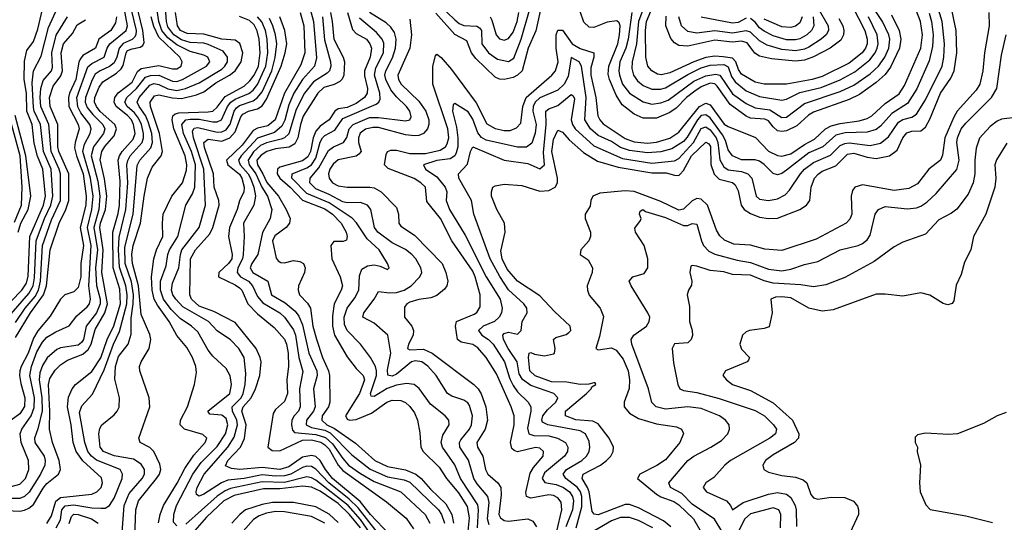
# Model space of a CAD drawing. Header units: inches. Extents: x 884549 to 1028252, y 526810 to 653624.
# Tile 453 of 656: x 921949 to 926342, y 630554 to 632798. Entities that reach past the tile are written whole.
import ezdxf

# ---------------------------------------------------------------- set-up
doc = ezdxf.new("R2010")
doc.units = ezdxf.units.IN
doc.header["$MEASUREMENT"] = 0
doc.layers.add('A9623', color=7, linetype='Continuous')

msp = doc.modelspace()

# ---------------------------------------------------------------- linework, layer by layer
at = {"layer": 'A9623', "color": 5}
for points, elevation in [([(921830.7, 630610.7), (921950, 630604.8), (921970, 630608.3), (921990, 630617), (922010, 630633.2), (922052.7, 630707.3), (922070, 630727.1), (922122.5, 630770), (922130.7, 630790), (922125.1, 630830), (922094.5, 630910), (922081.7, 630970), (922083.1, 631050), (922077.3, 631170), (922083.1, 631196.9), (922106.3, 631233.7), (922130, 631257.9), (922162.1, 631277.9), (922230, 631305), (922254.3, 631325.7), (922267.9, 631350), (922285.8, 631414.2), (922329.1, 631490), (922340.9, 631530), (922315.1, 631670), (922320.6, 631770), (922305.8, 631870), (922309.2, 631890), (922332.1, 631950), (922336.8, 632010), (922327.4, 632087.4), (922308.2, 632171.8), (922315.1, 632210), (922328.2, 632231.8), (922370, 632279.5), (922380.4, 632310), (922372.7, 632330), (922308.3, 632388.3), (922290.9, 632410), (922283.1, 632430), (922283.9, 632450), (922303.4, 632496.6), (922319.6, 632520.4), (922381, 632559), (922401.2, 632578.8), (922410, 632593.1), (922423.2, 632650), (922430, 632659.4), (922450, 632668.1), (922485.7, 632674.3), (922497.5, 632682.5), (922504.4, 632695.6), (922497.6, 632750), (922454.8, 632930)], 2920), ([(922425.4, 632930), (922468.5, 632750), (922466.7, 632730), (922460.3, 632719.7), (922450.1, 632709.9), (922410, 632691.3), (922392.3, 632670), (922382.8, 632630), (922370, 632605.1), (922350, 632588.8), (922307.9, 632570), (922286, 632554), (922271.4, 632528.6), (922242, 632450), (922241.5, 632430), (922250, 632406.4), (922274.4, 632374.4), (922320.2, 632330), (922329, 632310), (922322.1, 632290), (922278.2, 632230), (922268.3, 632190), (922296.7, 632076.7), (922306.4, 632010), (922301.4, 631950), (922279.1, 631870), (922295.6, 631770), (922287.2, 631690), (922291, 631611), (922307.2, 631550), (922308.4, 631530), (922291.2, 631490), (922244.7, 631430), (922233, 631370), (922223.7, 631356.3), (922210, 631345.2), (922130, 631333.8), (922114.4, 631325.6), (922071.9, 631288.1), (922050, 631255), (922038.7, 631221.3), (922035.4, 631190), (922047.7, 631110), (922048.2, 631051.8), (922028.9, 630971.1), (922014.2, 630930), (922016.3, 630910), (922058.4, 630850), (922062.9, 630830), (922060.5, 630810), (922042.1, 630770), (921991.6, 630688.4), (921970, 630669.1), (921950, 630660.8), (921850, 630660.5)], 2940), ([(922111, 630530), (922130, 630564.8), (922137, 630610), (922152, 630628), (922190, 630632), (922270, 630618.9), (922310, 630617.1), (922330, 630618.2), (922349.9, 630630.1), (922370, 630662.4), (922405.9, 630750), (922407.8, 630770), (922397, 630790), (922292, 630832), (922269.4, 630849.4), (922252.8, 630870), (922238.6, 630910), (922215.5, 631044.5), (922225.6, 631074.4), (922273, 631127), (922325.2, 631234.8), (922366.6, 631350), (922394.6, 631405.4), (922426.2, 631530), (922427.8, 631570), (922422.4, 631610), (922393.6, 631693.6), (922389.5, 631770), (922392.6, 631827.4), (922422.7, 631950), (922431.9, 632070), (922427.1, 632150), (922430.5, 632169.5), (922441.3, 632190), (922495.3, 632250), (922501.5, 632270), (922501.5, 632290), (922491.5, 632330), (922478.8, 632358.8), (922461.5, 632381.5), (922428.4, 632410), (922418.4, 632430), (922426.1, 632450), (922470.5, 632490), (922510, 632540.8), (922531.8, 632548.2), (922570, 632550.3), (922630, 632523.8), (922650, 632522.4), (922674.9, 632530), (922782.1, 632590), (922796.9, 632610), (922788.3, 632630), (922770, 632639.5), (922710, 632655.6), (922650, 632684.8), (922610, 632716), (922582.3, 632750), (922569.1, 632790), (922548.8, 632930)], 2860), ([(924679.9, 632830), (924664.4, 632710), (924654, 632670), (924627.2, 632610), (924622.2, 632570), (924624.6, 632550), (924638.8, 632510), (924670, 632470.1), (924730, 632430.8), (924770, 632420.6), (924810, 632426), (924842.1, 632437.9), (924956.4, 632523.6), (925010, 632547.6), (925054.7, 632554.7), (925073.5, 632550), (925130, 632467), (925190, 632423), (925230, 632404.5), (925295.3, 632395.3), (925350, 632360.5), (925370, 632362.3), (925450, 632423.1), (925610, 632477.6), (925670, 632505.8), (925743.4, 632556.6), (925780.3, 632590), (925809.1, 632630), (925826.4, 632670), (925831.2, 632710), (925827.5, 632730), (925798.7, 632790), (925719.8, 632910)], 2540), ([(925662.1, 632862.1), (925719.2, 632750), (925730.9, 632710), (925730.2, 632690), (925722.7, 632670), (925708, 632650), (925650, 632603.2), (925530, 632544.8), (925484.5, 632530), (925370, 632510.3), (925270, 632510.1), (925230, 632518.6), (925170, 632555.2), (925155.4, 632575.4), (925144.3, 632610), (925130, 632625.2), (925087.6, 632632.4), (925050, 632634.4), (925010, 632628.7), (924957.2, 632610), (924850, 632559.8), (924812, 632552), (924795, 632555), (924769.2, 632569.2), (924752, 632590), (924742.7, 632630), (924740.8, 632750), (924745.4, 632790), (924786.5, 632890)], 2580), ([(921910, 631541), (921958.8, 631590), (921979, 631621), (921987.1, 631652.9), (921994, 631830), (922055.2, 631970), (922063.5, 632010), (922051.3, 632130), (922028.6, 632188.6), (922013.2, 632246.8), (922004.7, 632330), (921981.2, 632390), (921979.5, 632470), (921969.1, 632530.9), (921970, 632613), (921980.3, 632659.7), (922010, 632700.6), (922030, 632755), (922056.7, 632870)], 3080), ([(921910, 630713.7), (921950, 630724.2), (921974.2, 630750), (921988.7, 630790), (921988.6, 630830), (921955.2, 630910), (921950.5, 630950), (921957.8, 630970), (922000.2, 631030), (922013.4, 631066.6), (922014.4, 631110), (921994.5, 631210), (922001.4, 631250), (922025.3, 631314.7), (922050, 631358.5), (922070, 631380.3), (922110, 631405), (922170, 631432), (922204.2, 631475.8), (922250, 631515.4), (922260.1, 631530), (922265.1, 631550), (922256.8, 631610), (922268.2, 631790), (922251.8, 631870), (922271.2, 631950), (922276.8, 632010), (922263.9, 632090), (922230.9, 632210), (922237.3, 632242.7), (922262.8, 632290), (922267.2, 632310), (922261.2, 632330), (922221.9, 632381.9), (922208.2, 632408.2), (922203.2, 632450), (922252.6, 632587.4), (922270, 632602.6), (922325.2, 632630), (922339, 632670), (922350.7, 632689.3), (922423.3, 632750), (922429.9, 632770), (922415.3, 632850)], 2960), ([(921910, 631484.6), (921990, 631576.2), (922009.1, 631610), (922014.8, 631645.2), (922021.5, 631810), (922058.8, 631910), (922087.5, 631970), (922097, 632010), (922089.2, 632130), (922054.4, 632210), (922042, 632330), (922013.2, 632390), (922010, 632406.2), (922004.8, 632515.2), (922010.6, 632569.4), (922045, 632635), (922077.5, 632762.5), (922117.1, 632850)], 3060), ([(922403, 630470), (922415.3, 630630), (922437.2, 630682.8), (922495.4, 630750), (922505, 630770), (922505.8, 630790), (922490, 630814.3), (922456.7, 630836.7), (922370, 630850.9), (922322.3, 630870), (922307.9, 630890), (922301.3, 630950), (922306.2, 630973.8), (922315.3, 630990), (922370, 631034.3), (922383.9, 631050), (922392, 631068), (922394.5, 631110), (922373.3, 631193.3), (922376.8, 631250), (922390, 631294.8), (922432.3, 631350), (922445.8, 631394.2), (922446.2, 631466.2), (922455.3, 631530), (922456, 631570), (922447, 631627), (922419.7, 631710), (922417.1, 631782.9), (922455.6, 631930), (922473.4, 632146.6), (922484.6, 632170), (922534.3, 632225.7), (922540.9, 632250), (922537.6, 632290), (922521.7, 632341.7), (922510, 632370), (922482.1, 632410), (922473.5, 632430), (922482, 632450), (922530, 632505), (922547.9, 632512.1), (922570, 632508.9), (922610, 632489.1), (922650, 632481.9), (922688, 632490), (922750, 632516.2), (922850, 632576.7), (922864.4, 632590), (922875.4, 632610), (922876.6, 632630), (922856.5, 632656.5), (922790, 632687.6), (922770, 632692.9), (922710, 632695.9), (922670, 632708.1), (922636.4, 632730), (922610, 632765), (922603.7, 632790), (922598.8, 632850)], 2840), ([(923243.3, 632850), (923259, 632790), (923272.5, 632627.5), (923263.4, 632590), (923210, 632530.4), (923171.9, 632470), (923150, 632417.5), (923131.4, 632348.6), (923118.1, 632321.9), (923085.5, 632294.5), (923010, 632269.4), (922937.2, 632190), (922925.5, 632170), (922932.3, 632150), (922968.5, 632110), (922979.1, 632090), (922993.5, 632050), (923001.1, 632010), (922993, 631970), (922946.7, 631890), (922951, 631830), (922945.9, 631750), (922942.3, 631730), (922922.5, 631690), (922918.8, 631670), (922934, 631650), (922968.9, 631630), (922988.2, 631610), (923010, 631561.8), (923033.4, 631533.4), (923109.9, 631490), (923129.6, 631470), (923170, 631412.8), (923179.3, 631390), (923193.6, 631290), (923211.9, 631228.1), (923196.5, 631150), (923200.1, 631070), (923193, 631050), (923174, 631030), (923162.9, 631010), (923161.1, 630990), (923165.5, 630965.5), (923175.4, 630955.4), (923270, 630946.5), (923313.3, 630933.3), (923345, 630905), (923390, 630838.6), (923415.3, 630810), (923470, 630771.6), (923530, 630737), (923649.2, 630690), (923757.6, 630590), (923778.4, 630550)], 2660), ([(924277.5, 632862.5), (924251.7, 632748.3), (924217.3, 632670), (924190.2, 632570), (924170, 632549.7), (924150, 632539.7), (924110.8, 632530.8), (924090, 632531.8), (924070, 632541.4), (923983.7, 632623.7), (923964.1, 632650), (923943.5, 632703.5), (923890, 632731.7), (923806, 632826)], 2520), ([(923822.2, 632862.2), (923890, 632796.3), (923910, 632780.5), (923930, 632772.2), (923988, 632768), (924000.8, 632760.8), (924009.4, 632749.4), (924011.5, 632690), (924040.8, 632650), (924081.1, 632621.1), (924130, 632611.3), (924153.9, 632626.1), (924186, 632710), (924226.4, 632850)], 2540), ([(924431.5, 630530), (924456.8, 630623.2), (924456.7, 630670), (924450.5, 630690.5), (924437.1, 630710), (924385.9, 630750), (924374.4, 630770), (924389, 630790), (924457.3, 630830), (924478.1, 630850), (924489.5, 630870.5), (924492.8, 630890), (924490, 630915.1), (924473.1, 630950), (924450, 630962.3), (924304.7, 630990), (924282, 631002), (924277.8, 631010), (924282.8, 631030), (924303.5, 631056.5), (924341, 631090), (924349.2, 631110), (924331.6, 631130), (924230, 631164.5), (924191.6, 631191.6), (924177.8, 631217.8), (924168.3, 631270), (924127.9, 631330), (924108, 631370), (924104.9, 631390), (924110, 631396.6), (924130, 631403.3), (924170, 631394.5), (924186.2, 631410), (924190.6, 631450), (924213.5, 631490), (924211.8, 631510), (924197.5, 631530), (924130, 631591.8), (924091, 631651), (924048.5, 631730), (923974.8, 631930), (923964.4, 631990), (923908.6, 632090), (923907.2, 632110), (923947.3, 632152.7), (923960.4, 632210), (923969.9, 632230), (924110.1, 632170.1), (924215.4, 632155.4), (924270, 632132.7), (924289.8, 632150.2), (924285.5, 632205.5), (924297.8, 632330), (924296.7, 632390), (924310, 632400.1), (924350, 632415.2), (924410, 632464.1), (924418.3, 632458.3), (924424.5, 632444.5), (924410.1, 632350), (924414.8, 632330), (924427.4, 632310), (924510, 632234.1), (924638.1, 632178.1), (924770, 632157.5), (924870, 632167.1), (924890, 632178.4), (924955.9, 632250), (924990, 632312.2), (925010, 632319.6), (925030, 632306), (925056, 632270), (925063.2, 632250), (925072.4, 632172.4), (925090, 632140.5), (925110, 632127.6), (925170, 632119.7), (925198.1, 632110), (925215.7, 632090), (925234.6, 632010), (925250, 631997.1), (925290, 631990.6), (925330, 631998.5), (925363.8, 632016.2), (925383.6, 632036.4), (925432.3, 632110), (925450.3, 632130), (925490, 632160.9), (925567.1, 632192.9), (925610, 632236.1), (925630, 632245.4), (925650, 632248.2), (925744.1, 632235.9), (925790, 632245.9), (925825.8, 632274.2), (925870, 632339.7), (925890, 632352.4), (925930, 632362.5), (925950, 632376.4), (925990, 632440.1), (926064.5, 632590), (926072, 632630), (926075.1, 632690), (926065.5, 632790), (926037.9, 632877.9)], 2440), ([(924854.2, 630534.2), (924820.9, 630560.9), (924710, 630619.6), (924670, 630634.1), (924650, 630634.1), (924530, 630587.8), (924511.5, 630591.5), (924503.4, 630603.4), (924489.8, 630690), (924482.8, 630710), (924458.1, 630750), (924462.5, 630770), (924540.8, 630810), (924567.7, 630830), (924586, 630850), (924596.4, 630870), (924597.8, 630890), (924579.1, 630930), (924530, 630994.5), (924505.8, 631005.8), (924430, 631011.7), (924383.4, 631030), (924384.6, 631050), (924477.8, 631130), (924498, 631150), (924501, 631159), (924519.7, 631170), (924516.8, 631176.8), (924510, 631177.3), (924488.5, 631171.5), (924450, 631170.2), (924390, 631179.6), (924321.2, 631181.2), (924248.5, 631208.5), (924224.5, 631230), (924218.6, 631290), (924221.6, 631310), (924230, 631312.2), (924245.1, 631305.1), (924290, 631297.2), (924330, 631305.7), (924335, 631310), (924338.2, 631330), (924330.7, 631370), (924341, 631379), (924386.9, 631393.1), (924398.8, 631401.2), (924408, 631410), (924405, 631430), (924335.3, 631495.3), (924270, 631565), (924170, 631630.6), (924124.2, 631684.2), (924102, 631730), (924096.1, 631763.9), (924114.7, 631850), (924112.3, 631890), (924078.1, 631950), (924054, 632010), (924053.6, 632030), (924059.7, 632050), (924070, 632056.2), (924110, 632063.2), (924190, 632057.4), (924270, 632031.7), (924310, 632035.8), (924338.2, 632050), (924348.9, 632070), (924349, 632091), (924323.8, 632210), (924330, 632262.4), (924350, 632304.2), (924370, 632296.2), (924400.9, 632260.9), (924465, 632205), (924526.2, 632166.2), (924619.4, 632139.4), (924770, 632113.4), (924833.6, 632113.6), (924870, 632103.2), (924890, 632102.6), (924893.8, 632106.2), (924910, 632125.1), (924946.9, 632190), (925010, 632250.5), (925023, 632243), (925031.2, 632231.2), (925032, 632152), (925047.8, 632107.8), (925070, 632085.6), (925130, 632070.3), (925141.3, 632061.3), (925154, 632034), (925168.3, 631970), (925181.2, 631950), (925210, 631932.4), (925250, 631916.9), (925290, 631909.7), (925330, 631912.1), (925430, 631950.5), (925459.6, 631970), (925474.3, 631990), (925479.8, 632050), (925495.1, 632090), (925511.2, 632108.8), (925530, 632122), (925590, 632145.1), (925643.1, 632196.9), (925670, 632201.9), (925730, 632184.5), (925770, 632178.8), (925829.7, 632190.3), (925864.6, 632215.4), (925890, 632270.1), (925907.4, 632292.6), (925930, 632299.4), (925970, 632302.1), (925990, 632318.2), (926010, 632354), (926057.4, 632470), (926102.8, 632537.2), (926118.2, 632570), (926130.8, 632650), (926127.9, 632750), (926101.4, 632870)], 2420), ([(924740.1, 632870), (924710.5, 632790), (924700.5, 632690), (924680.9, 632610), (924679.6, 632579.6), (924687, 632550), (924704.9, 632524.9), (924730, 632504.3), (924770, 632488), (924807.7, 632487.7), (924830, 632493), (924930, 632553.4), (924990, 632583), (925030, 632594.1), (925090, 632597.8), (925110, 632587.2), (925124.6, 632544.6), (925140.5, 632520.5), (925190, 632479.6), (925250, 632454.1), (925350, 632438.5), (925370, 632442.4), (925430, 632472.4), (925524.3, 632495.7), (925610, 632529.5), (925675.5, 632564.5), (925742, 632618), (925766.6, 632650), (925775.4, 632670), (925779.8, 632690), (925774.1, 632730), (925735.4, 632810)], 2560), ([(925510, 632850.3), (925556.5, 632770), (925557.4, 632750), (925546.5, 632730), (925524.8, 632710), (925470, 632675.3), (925450, 632666.3), (925410, 632658.2), (925350, 632665.2), (925283.4, 632683.4), (925250, 632703.2), (925210, 632741.9), (925190, 632748.5), (925130, 632737.4), (925050, 632747.6), (924970, 632737.8), (924930, 632744.6), (924902.4, 632770), (924889.8, 632809.8)], 2640), ([(922381.2, 632810), (922375.7, 632784.3), (922355.7, 632750), (922301.1, 632710), (922286.8, 632670), (922230, 632637.1), (922218.2, 632621.8), (922212.2, 632607.8), (922199.1, 632530), (922170.2, 632470), (922166.2, 632450), (922167.3, 632410), (922209.5, 632330), (922213.8, 632310), (922195.8, 632250), (922193.7, 632226.3), (922201.8, 632190), (922232, 632110), (922245.9, 632010), (922243.8, 631970), (922218, 631870), (922232.8, 631790), (922221.5, 631710), (922221.2, 631650), (922210, 631602.5), (922190, 631583.6), (922150, 631570.1), (922131, 631550), (922085, 631475), (922030, 631409.7), (922010, 631377), (921986.5, 631310), (921955.4, 631250), (921949.9, 631229.9), (921947.7, 631210), (921953.3, 631173.3), (921971.9, 631110), (921970, 631071.6), (921950, 631038), (921910, 631010.2)], 2980), ([(921930, 631446.5), (921972.5, 631510), (922017.3, 631562.7), (922032.9, 631590), (922041.6, 631630), (922050.9, 631790), (922090, 631904), (922130.1, 631990), (922130.3, 632110), (922125.4, 632130), (922088.8, 632210), (922079.4, 632330), (922043.7, 632410), (922039.9, 632450), (922043.3, 632490), (922053.3, 632526.7), (922090.3, 632569.7), (922095.5, 632584.5), (922092.1, 632650), (922111.6, 632728.4), (922161.9, 632810)], 3040), ([(921930, 631379), (921997.6, 631490), (922055.3, 631570), (922068.3, 631610), (922084.4, 631770), (922125.3, 631890), (922154.8, 631950), (922167.8, 631990), (922167.5, 632110), (922122.9, 632210), (922119.4, 632230), (922119.5, 632330), (922085, 632410), (922081.8, 632450), (922098.4, 632501.6), (922132.3, 632547.7), (922139.8, 632570), (922134, 632650), (922143.9, 632690), (922183.7, 632736.3), (922204.7, 632775.3), (922242.3, 632797.7)], 3020), ([(922070.4, 630549.6), (922090, 630583.2), (922110, 630648.8), (922130, 630664.9), (922270, 630679.9), (922293.4, 630690), (922312.8, 630710), (922318.7, 630730), (922313.2, 630753.2), (922230, 630829.3), (922200.4, 630870), (922187.9, 630910), (922178.5, 630990), (922161.5, 631070), (922167.1, 631112.9), (922182.4, 631150), (922197.8, 631170), (922270, 631227.5), (922310, 631287.9), (922338.7, 631370), (922368.4, 631431.6), (922398.1, 631530), (922395.1, 631595.1), (922366.2, 631690), (922364.5, 631850), (922387.8, 631932.2), (922393.8, 631970), (922396.6, 632076.6), (922388.2, 632170), (922393.3, 632190), (922406.1, 632210), (922455, 632265), (922463.2, 632290), (922457.2, 632330), (922447.6, 632350), (922430, 632370), (922379.2, 632410), (922370.4, 632430), (922373.2, 632450), (922388.7, 632471.3), (922450, 632519.5), (922473.8, 632566.2), (922490, 632579.6), (922570, 632593.1), (922630, 632578.6), (922650, 632578.7), (922668.5, 632590), (922673.9, 632610), (922663.4, 632630), (922570, 632719.8), (922546.5, 632766.5), (922535.7, 632810)], 2880), ([(922461.2, 630450), (922467.2, 630610), (922479.3, 630650), (922559.4, 630750), (922572.3, 630770), (922577.9, 630790), (922574.1, 630814.1), (922546.5, 630870), (922528.8, 630888.8), (922486, 630910), (922479.6, 630930), (922529, 631070), (922526.1, 631110), (922484.5, 631230), (922483.9, 631250), (922491.1, 631270), (922526.7, 631330), (922534.3, 631370), (922530, 631392.3), (922490, 631482), (922479.4, 631610), (922452.3, 631710), (922448.3, 631750), (922454.7, 631790), (922487.4, 631890), (922503.4, 632010), (922519.4, 632090), (922540, 632140), (922579.9, 632190), (922586.2, 632210), (922573.1, 632290), (922532.7, 632410), (922531.3, 632430), (922550, 632457.7), (922570, 632462.3), (922630, 632449.2), (922670, 632446), (922737.7, 632462.3), (922770, 632475.4), (922824.1, 632515.9), (922884.8, 632550), (922909.9, 632570), (922936.8, 632610), (922943.9, 632650), (922931, 632691), (922910, 632706.7), (922850, 632710.9), (922770, 632732.5), (922695.3, 632735.3), (922666.2, 632750), (922652.2, 632770), (922644, 632830)], 2820), ([(922567.8, 630552.2), (922575.3, 630590), (922590.5, 630630), (922650.8, 630729.2), (922684.9, 630795.1), (922726.3, 630853.7), (922776.9, 630910), (922783.7, 630930), (922766, 630946), (922683.8, 630970), (922664.4, 630990), (922666.7, 631010), (922697.5, 631070), (922728, 631170), (922737, 631223), (922734.9, 631250), (922719, 631290), (922694, 631334), (922650, 631388.6), (922615.7, 631450), (922563.1, 631523.1), (922549.4, 631550), (922539.8, 631590), (922536.9, 631650), (922547, 631730), (922559, 631770), (922587.9, 631830), (922585.2, 631890), (922589.4, 631930), (922627.5, 632010), (922675, 632070), (922693.4, 632126.6), (922694.3, 632150), (922686.5, 632190), (922636.7, 632310), (922629.2, 632350), (922632, 632368), (922642.8, 632377.2), (922658.6, 632381.4), (922790, 632385.8), (922810.4, 632390), (922830, 632406.9), (922865.2, 632454.8), (922950, 632500.2), (922976, 632524), (922994.7, 632550), (923013.5, 632590), (923021.2, 632650), (923017.2, 632710), (923007.8, 632747.8), (922994.2, 632774.2), (922974.2, 632794.2), (922930, 632812)], 2780), ([(922650, 630538.6), (922635.2, 630555.2), (922636, 630590), (922648.7, 630630), (922721.1, 630770), (922758.6, 630821.4), (922830, 630893.2), (922867.6, 630950), (922877.5, 630990), (922870, 631017.7), (922850, 631031.9), (922797.5, 631037.5), (922788.3, 631050), (922886.4, 631130), (922893.7, 631170), (922888.4, 631208.4), (922870, 631240.3), (922810, 631295.9), (922790, 631322.5), (922743.9, 631403.9), (922715.3, 631430), (922664.6, 631464.6), (922624.4, 631504.4), (922590.2, 631550), (922576.6, 631590), (922576.7, 631630), (922601.6, 631698.4), (922609.9, 631750), (922617, 631770), (922654.2, 631830), (922690.3, 631970), (922719.5, 632020.5), (922730, 632050), (922732.6, 632150), (922714.7, 632210), (922679, 632290), (922671.7, 632330), (922689.4, 632350), (922710, 632353.9), (922750, 632353.4), (922810, 632341.6), (922830, 632341.4), (922849.5, 632350.5), (922875.5, 632410), (922890.2, 632429.8), (922910, 632443.2), (922971.7, 632468.3), (922990, 632482.5), (923010, 632508.2), (923047.7, 632590), (923055.4, 632650), (923053.4, 632710), (923045.1, 632750), (923028.4, 632788.4), (923009.4, 632810)], 2760), ([(923544.3, 630510), (923458.5, 630618.5), (923418.2, 630658.2), (923328, 630730), (923270, 630791.4), (923250, 630803.3), (923230, 630805.3), (923210, 630799.5), (923158.2, 630770), (923130, 630761.3), (923090, 630760.1), (923030, 630766.1), (922950, 630750), (922877.6, 630742.4), (922848.7, 630731.3), (922770, 630680.5), (922750, 630671.3), (922738, 630678), (922735.6, 630690), (922740.9, 630710), (922771.7, 630770), (922876.7, 630890), (922905.8, 630934.2), (922919.9, 630990), (922918.1, 631010), (922898.6, 631050), (922896.8, 631070), (922936.4, 631110), (922945.9, 631130), (922954.5, 631170), (922958.1, 631218.1), (922950.3, 631290), (922927.1, 631330), (922890, 631368.2), (922830, 631408.9), (922790.5, 631450.5), (922676.7, 631516.7), (922645.1, 631550), (922632, 631570), (922626.1, 631590), (922630, 631621.2), (922659.1, 631690), (922665.6, 631750), (922671.9, 631770), (922748.8, 631870), (922777.7, 631970), (922770.5, 632130), (922724.7, 632270), (922720.2, 632299.8), (922726.6, 632313.4), (922743.3, 632316.7), (922830, 632296.3), (922850, 632296.7), (922870, 632306.4), (922888.3, 632331.7), (922905.2, 632390), (922915.6, 632404.4), (922930, 632415.2), (922990, 632435.5), (923010.1, 632449.9), (923030, 632476.3), (923073.5, 632570), (923088.7, 632628.7), (923095.3, 632690), (923090.6, 632730), (923078.6, 632770), (923062.8, 632802.8)], 2740), ([(923626.6, 630470), (923513.9, 630590), (923467.5, 630647.5), (923345.1, 630750), (923313.6, 630790), (923290, 630830.5), (923270, 630847.8), (923250, 630852.8), (923210, 630845.3), (923150, 630802), (923110, 630790.3), (923030, 630799.5), (922930.4, 630790.4), (922894.5, 630794.5), (922867, 630807), (922877.4, 630830), (922933.2, 630890), (922951.2, 630928.8), (922958.8, 630990), (922939.3, 631050), (922945.9, 631070), (922981.6, 631110), (923000.9, 631150), (923019.8, 631210), (923025.5, 631270), (923022.3, 631290), (923004.3, 631330), (922910, 631445.9), (922814.6, 631494.6), (922750, 631519.8), (922716, 631550), (922708.2, 631570), (922711.1, 631730), (922732.9, 631770), (922797.6, 631842.4), (922810.3, 631869.7), (922839.4, 631970), (922837.1, 631990), (922816.7, 632050), (922812.7, 632110), (922773.5, 632226.5), (922770, 632250), (922790, 632264.7), (922850, 632255.6), (922885.8, 632270), (922910, 632297), (922935.2, 632364.8), (922943.6, 632376.4), (922969.9, 632390), (923010, 632399.7), (923030, 632413.3), (923050, 632443.5), (923115, 632590), (923133.8, 632650), (923140.3, 632690), (923131.1, 632750), (923108.7, 632810)], 2720), ([(923199.5, 632830), (923216.3, 632770), (923221.2, 632650), (923203.3, 632596.7), (923130.8, 632470), (923088.1, 632350), (923056.1, 632323.9), (923010, 632313.3), (922990, 632302.8), (922941.8, 632238.2), (922871.8, 632170), (922878.1, 632150), (922930, 632108.4), (922940.4, 632090), (922949.9, 632050), (922948.1, 632030), (922930, 631989.3), (922919, 631950), (922884.2, 631870), (922879.7, 631830), (922897.3, 631750), (922894.8, 631730), (922879.9, 631710), (922837.4, 631670), (922835.3, 631650), (922910, 631614.7), (922930, 631601), (922939.9, 631590), (922967, 631530), (923010, 631484.8), (923084, 631424), (923130, 631371.1), (923138.6, 631350), (923146.4, 631310), (923148.7, 631251.3), (923141.3, 631190), (923143.9, 631130), (923130, 631094.2), (923090, 631058.1), (923079.5, 631040.5), (923056.4, 630890), (923075.6, 630875.6), (923110, 630873.8), (923210, 630920.4), (923250, 630921.8), (923291.7, 630911.7), (923310, 630900.8), (923330, 630880.4), (923369.6, 630809.6), (923390, 630785), (923585.2, 630645.2), (923673.6, 630573.6), (923705.3, 630525.3)], 2680), ([(923299.9, 632810), (923308.3, 632708.3), (923336, 632610), (923336.9, 632590), (923331.1, 632570), (923320.9, 632559.1), (923259.4, 632520.6), (923219.1, 632470), (923182.9, 632397.1), (923150, 632288.5), (923130, 632270.6), (923115.6, 632264.4), (923050, 632247.7), (923023.6, 632236.4), (922992.5, 632207.5), (922967.5, 632170), (922972.5, 632150), (923002.6, 632110), (923029.5, 632049.5), (923054.9, 632010), (923073.9, 631950), (923066, 631910), (923031.6, 631848.4), (923011.4, 631750), (922985.2, 631710), (922977.7, 631690), (922989.4, 631670), (923055.3, 631630), (923072.1, 631570), (923133.3, 631533.3), (923177.3, 631497.3), (923193.7, 631473.7), (923210, 631435.4), (923238.9, 631310), (923273.8, 631230), (923275.7, 631210), (923260.1, 631150), (923266.4, 631070), (923259.2, 631050), (923228, 631010), (923226.2, 630990), (923250, 630977.8), (923310, 630965.6), (923333.9, 630953.9), (923430, 630856.3), (923511.8, 630791.8), (923590, 630757.9), (923664.7, 630744.7), (923690, 630733.8), (923817.1, 630610), (923831.3, 630590), (923844, 630550)], 2640), ([(923335, 632830), (923343.3, 632790), (923350.6, 632710), (923392.6, 632630), (923397.9, 632610), (923395.4, 632550), (923387.8, 632532.2), (923377.6, 632522.4), (923351.5, 632508.5), (923305.4, 632494.6), (923278.4, 632470), (923213.6, 632366.4), (923201.5, 632330), (923190, 632270), (923176.7, 632243.3), (923150.8, 632229.2), (923090, 632220.9), (923050.9, 632209.1), (923026.4, 632193.6), (923006.6, 632170), (923009.1, 632150), (923034.1, 632110), (923051, 632071), (923103, 632010), (923137.6, 631950), (923154.8, 631910), (923153.1, 631890), (923137.2, 631870), (923087.1, 631832.9), (923076.8, 631810), (923093.6, 631733.6), (923101.6, 631721.6), (923113.9, 631713.9), (923130, 631712.9), (923170, 631722.4), (923199, 631719), (923215, 631710), (923222.3, 631690), (923218.8, 631670), (923192.8, 631610), (923191.8, 631590), (923197, 631570), (923233.2, 631533.2), (923246.1, 631510), (923257.4, 631430), (923272.3, 631372.3), (923300.2, 631290), (923327, 631230), (923330.8, 631210), (923332.7, 631090), (923326.6, 631070), (923299, 631030), (923297.2, 631010), (923319.2, 630990), (923352.7, 630972.7), (923447.4, 630907.4), (923534, 630830), (923590, 630803.5), (923670, 630788.2), (923715.6, 630770), (923740.7, 630750), (923782, 630702), (923850, 630637.3), (923877.4, 630590), (923884.6, 630550)], 2620), ([(923412, 632830), (923433.1, 632753.1), (923450, 632735.6), (923496.3, 632710), (923511.7, 632690), (923519, 632670), (923513.1, 632630), (923487.9, 632570), (923487.2, 632547.2), (923500.6, 632490), (923499.3, 632470), (923487, 632450), (923450, 632424.3), (923410, 632406.4), (923370, 632399.7), (923354.4, 632390), (923329.4, 632350.6), (923290, 632322.6), (923270, 632300.5), (923258.2, 632270), (923246.7, 632210), (923234.6, 632185.4), (923210, 632167.9), (923110, 632140.1), (923098.9, 632130), (923097.1, 632110), (923109.1, 632090), (923155.9, 632050), (923210, 631991.8), (923310, 631952.8), (923344.9, 631930), (923383.3, 631890), (923404.7, 631850), (923409.8, 631830), (923406.2, 631813.8), (923392.6, 631807.4), (923350, 631807.5), (923336.9, 631790), (923342.2, 631730), (923378.5, 631650), (923388.8, 631610), (923383.5, 631590), (923352.3, 631530), (923344.2, 631475.8), (923343.9, 631430), (923353.5, 631390), (923410, 631292.5), (923450, 631240.4), (923481.5, 631210), (923487.2, 631190), (923465.4, 631130), (923402.9, 631030), (923404.8, 631024.8), (923410, 631014.3), (923420.5, 631010), (923450, 631013.8), (923518.8, 631041.2), (923586.9, 631090), (923610, 631099.7), (923650, 631098), (923670, 631089.2), (923690, 631071.2), (923710, 631042.4), (923723.8, 631010), (923733.8, 630953.8), (923738.5, 630890), (923749.3, 630870), (923820.4, 630800.4), (923853.2, 630750), (923906.1, 630686.1), (923944.6, 630624.6), (923954.8, 630574.8), (923945.7, 630485.7)], 2580), ([(923991.7, 630530), (923996, 630610), (923992.6, 630632.6), (923916.1, 630750), (923890, 630810.6), (923835.3, 630890), (923829.5, 630910), (923836.2, 630943.8), (923864.3, 630990), (923863.4, 631010), (923847, 631030), (923781.3, 631081.3), (923731.6, 631151.6), (923709.2, 631169.2), (923674.4, 631174.4), (923630, 631167.2), (923589.1, 631150.9), (923530, 631115.5), (923517.1, 631117.1), (923513.6, 631130), (923540.5, 631210), (923541.5, 631230), (923536.3, 631250), (923513.6, 631290), (923469.9, 631350), (923409.5, 631410), (923397.9, 631437.9), (923396.8, 631470), (923409.9, 631510), (923444.3, 631555.7), (923461.3, 631590), (923464.9, 631655.1), (923475.2, 631684.8), (923500.6, 631699.4), (923530, 631702.9), (923557.2, 631697.2), (923590, 631682.4), (923596.9, 631690), (923590, 631709), (923553.2, 631770), (923499.3, 631819.3), (923451.7, 631891.7), (923432.4, 631912.4), (923330, 631980), (923230, 632021.3), (923162.8, 632090), (923164, 632110), (923230, 632136.6), (923250, 632150.3), (923270, 632180.3), (923289.1, 632250.9), (923300.2, 632270), (923310, 632280.7), (923355.4, 632304.6), (923390, 632356.2), (923539.1, 632420.9), (923551.1, 632430), (923556.7, 632443.3), (923555.1, 632470), (923531.3, 632550), (923537.9, 632582.1), (923571.4, 632650), (923573.3, 632693.3), (923566.7, 632710), (923541.1, 632741.1), (923464.4, 632804.4)], 2560), ([(924043.4, 630543.4), (924036.4, 630570), (924042.9, 630642.9), (924037.5, 630670), (923990, 630726.2), (923975.7, 630750), (923951.7, 630831.7), (923913.3, 630890), (923910.7, 630910), (923917.1, 630922.9), (923955.7, 630970), (923965.1, 630990), (923969, 631030), (923956.3, 631076.3), (923947.9, 631087.9), (923930, 631099.6), (923876.7, 631116.7), (923858.2, 631130), (923807.7, 631210), (923770, 631250.9), (923743.5, 631270), (923714.9, 631274.9), (923697.1, 631270), (923630, 631215.4), (923610, 631206.3), (923591, 631211), (923590, 631234.9), (923604.1, 631310), (923592, 631390), (923530, 631442.5), (923480.4, 631470), (923484.2, 631490), (923530.7, 631550), (923550, 631584.9), (923599.3, 631579.3), (923630, 631580.7), (923664.5, 631590), (923695.3, 631610), (923734.7, 631650), (923743.5, 631670), (923738.9, 631690), (923716.9, 631730), (923699, 631750), (923670, 631771.7), (923610, 631801.7), (923547.2, 631850), (923532.1, 631870), (923516.2, 631950), (923500.4, 631970), (923470, 631981.8), (923410, 631980.6), (923390, 631984.8), (923330, 632017.7), (923270, 632043.3), (923243.4, 632070), (923244.5, 632090), (923283.6, 632136.4), (923326.6, 632213.4), (923349.1, 632230), (923392.9, 632250), (923407.9, 632272.1), (923419.4, 632310), (923436.3, 632330), (923510, 632360.9), (923550, 632361.5), (923670, 632345.7), (923689.2, 632350.8), (923695.2, 632364.8), (923689.3, 632390), (923674.6, 632410), (923630, 632453.2), (923605.1, 632485.1), (923582.7, 632530), (923578.6, 632550), (923582.4, 632570), (923612, 632628), (923624.9, 632670), (923628.4, 632710), (923620.7, 632740.7), (923604.9, 632764.9), (923583.7, 632783.7), (923509.4, 632830)], 2540), ([(923690, 632800.6), (923697.5, 632730), (923688.9, 632670), (923636.3, 632550), (923639.5, 632530), (923651.3, 632510), (923730, 632434.1), (923761.3, 632390), (923773.9, 632350), (923773.8, 632330), (923767.6, 632310), (923750, 632289.7), (923730, 632281), (923710, 632279), (923670, 632284.3), (923550, 632316), (923523.7, 632316.3), (923491.4, 632308.6), (923468.5, 632291.5), (923460.4, 632270), (923460.9, 632250), (923471.7, 632210), (923462.4, 632197.6), (923450, 632189.1), (923370, 632171.6), (923346.8, 632153.2), (923332.6, 632130), (923327.1, 632110), (923329.5, 632090), (923344.1, 632070), (923370, 632055.9), (923410.2, 632050.2), (923510.5, 632050.5), (923530, 632046.5), (923562, 632030), (923630, 631959.1), (923638.4, 631930), (923639.9, 631890), (923650, 631876.2), (923710, 631835.9), (923833.6, 631710), (923850.8, 631670), (923859.4, 631630), (923854.6, 631610), (923844.6, 631595.4), (923810, 631566.7), (923783.4, 631556.6), (923730, 631548.8), (923690, 631537), (923675.8, 631530), (923665.4, 631514.6), (923665.4, 631470), (923697.9, 631430), (923705.9, 631410), (923704.5, 631390), (923683.8, 631350), (923679.4, 631330), (923690, 631324.9), (923750, 631327.9), (923789.1, 631310), (923975.4, 631170), (923994.7, 631150), (924007.6, 631127.6), (924028.3, 631070), (924035.6, 631010), (924025.9, 630970), (923988, 630910), (923991.1, 630890), (924015.5, 630850), (924027.6, 630790), (924037, 630770), (924082.7, 630730), (924095.1, 630710), (924096.8, 630676.8), (924086.3, 630590), (924094.8, 630574.8), (924110, 630563.2), (924130, 630558.8), (924216, 630570), (924239, 630559), (924254.9, 630534.9)], 2520), ([(924345, 630515), (924367.8, 630610), (924364.3, 630644.3), (924350, 630663.9), (924330, 630674.6), (924310, 630677.2), (924230, 630662), (924209.5, 630669.5), (924207.3, 630687.3), (924226.6, 630773.4), (924241, 630799), (924284.3, 630850), (924285.7, 630870), (924270, 630884.7), (924250, 630887.8), (924170, 630869.5), (924154.5, 630874.5), (924144.4, 630884.4), (924139.1, 630910), (924154.9, 630990), (924155.4, 631030), (924142, 631070), (924076.8, 631216.8), (924029.6, 631290), (923992.4, 631332.4), (923970, 631347.4), (923918.3, 631358.3), (923901.5, 631370), (923893.6, 631430), (923898.4, 631450), (923977.2, 631482.8), (923988.9, 631491.1), (924003.5, 631516.5), (924003.7, 631570), (923981.3, 631650), (923970, 631675), (923876.9, 631810), (923825.6, 631910), (923765.6, 631985.6), (923759.1, 632050), (923738.9, 632070), (923709.2, 632089.2), (923593.2, 632133.2), (923577, 632150), (923583.9, 632196.1), (923590.2, 632209.8), (923604.7, 632215.3), (923630, 632215), (923690, 632199.9), (923759.6, 632200.4), (923824.4, 632215.6), (923848.6, 632230), (923856.8, 632243.2), (923863.7, 632270), (923859.7, 632310), (923792.6, 632510), (923791.5, 632590), (923803.4, 632636.6), (923810, 632643.2), (923830, 632628.9), (923874.7, 632574.7), (923985.9, 632425.9), (924033.4, 632333.4), (924070, 632311.4), (924110, 632302.9), (924136.7, 632303.3), (924165.5, 632314.5), (924184.9, 632335.1), (924194.4, 632410), (924209.1, 632450.9), (924323.8, 632550), (924339, 632570), (924350.7, 632610), (924343, 632670), (924342.4, 632730), (924350, 632751), (924370, 632750.5), (924413.2, 632690), (924450, 632668.5), (924510.3, 632650.3), (924510.7, 632630), (924497.8, 632582.2), (924496.8, 632550), (924519.8, 632450), (924528.5, 632368.5), (924537.1, 632350), (924552.7, 632332.7), (924650, 632267.7), (924690, 632252.7), (924750, 632246), (924790, 632250.8), (924850, 632268.8), (924890, 632296), (924982.7, 632410), (925010, 632425.6), (925030, 632417.3), (925091.7, 632331.7), (925110, 632320.4), (925232.3, 632272.3), (925290, 632211.5), (925330, 632191.2), (925350, 632187.8), (925390, 632199.4), (925450, 632240.4), (925495.6, 632264.4), (925544.5, 632310), (925570, 632324.2), (925610, 632334.9), (925694.2, 632345.8), (925730, 632356), (925751.2, 632368.8), (925810, 632423.3), (925872.7, 632467.3), (925896.7, 632503.3), (925969.2, 632670), (925976.7, 632730), (925968.2, 632790), (925950, 632835.9)], 2480), ([(926006.2, 632826.2), (926016.7, 632790), (926024.7, 632730), (926022.2, 632677.8), (926006.4, 632613.6), (925951.2, 632488.8), (925910, 632423), (925840.8, 632379.2), (925790, 632322.3), (925770, 632308), (925730, 632295.7), (925632.3, 632292.3), (925590, 632282.3), (925532.5, 632230), (925470, 632203.4), (925370, 632125.4), (925350, 632111.9), (925330, 632105.4), (925310, 632110.8), (925270, 632151.6), (925250, 632165.7), (925230, 632171.8), (925170, 632172.6), (925130, 632189.6), (925110, 632216.5), (925098.4, 632258.4), (925084.3, 632284.3), (925030, 632359.2), (925010, 632373.7), (924990, 632370.1), (924972.7, 632350), (924926.6, 632273.4), (924910, 632254.7), (924858.7, 632221.3), (924810, 632207.7), (924750, 632202.7), (924670, 632213.3), (924630, 632227.4), (924590, 632254.1), (924530, 632280.4), (924495.2, 632310), (924470.7, 632350), (924476.1, 632450), (924456.1, 632590), (924445.3, 632610), (924410, 632629.1), (924395.3, 632544.7), (924378.2, 632510), (924350, 632483.4), (924270, 632449.2), (924248.2, 632430), (924240, 632410), (924238.6, 632390), (924252.5, 632330), (924249.2, 632290.8), (924234, 632246), (924210, 632228.2), (924170, 632229.3), (924030, 632259.4), (924010, 632271.5), (923992.3, 632292.3), (923970, 632353.6), (923950, 632386), (923890, 632424.2), (923882.6, 632417.4), (923879.9, 632390), (923898.2, 632318.2), (923904.2, 632270), (923903.7, 632230), (923896.9, 632203.1), (923890, 632189.7), (923870, 632177.1), (923810.5, 632169.5), (923749.8, 632150), (923759.5, 632130), (923810, 632096.1), (923847.2, 632050), (923854.2, 632030), (923851.4, 631990), (923866.7, 631950), (923936.2, 631836.2), (924030.3, 631650), (924092.3, 631550), (924101, 631510), (924098, 631490), (924088.4, 631470), (924066.6, 631450), (924016.7, 631430), (923996.6, 631410), (924010.4, 631390), (924041.2, 631370), (924061.7, 631350), (924111.4, 631270), (924135.4, 631195.4), (924150, 631164.8), (924170, 631136.3), (924217, 631090), (924228.8, 631070), (924229.1, 631050), (924215, 630975), (924219.9, 630950), (924242.6, 630942.6), (924310, 630940.5), (924348, 630930), (924383.7, 630910), (924394.5, 630890), (924392.8, 630870), (924379.9, 630850), (924290, 630775.4), (924280.3, 630750), (924292.3, 630732.3), (924342.9, 630722.9), (924374.6, 630710), (924401.7, 630690), (924414.9, 630670), (924419.3, 630650), (924414.9, 630610), (924386.3, 630533.7)], 2460), ([(924047.6, 632810), (924055.6, 632795.6), (924074.5, 632730), (924090, 632712.3), (924110, 632705.5), (924130, 632713.1), (924150, 632741.4), (924168.2, 632790), (924176.3, 632830)], 2560), ([(926273.5, 632830), (926275.1, 632770), (926254.3, 632650), (926246.3, 632570), (926232.7, 632510), (926216.6, 632483.4), (926131.3, 632388.7), (926116.8, 632363.2), (926076.4, 632270), (926066.8, 632193.2), (926057.4, 632170), (926005, 632130), (925955.1, 632064.9), (925916.2, 632043.8), (925850, 632034.7), (925710, 632060.4), (925675.1, 632050), (925664.3, 632035.7), (925659.5, 632010), (925662.1, 631930), (925653.2, 631906.8), (925637, 631890), (925501.9, 631818.1), (925350, 631767.8), (925274, 631774), (925210, 631790.7), (925135.7, 631795.7), (925093.2, 631813.2), (925073.3, 631833.3), (925057.7, 631857.7), (925018, 631970), (924990, 631997.2), (924970, 631998.9), (924950, 631989.2), (924910, 631951.9), (924890, 631948.2), (924810, 631986.2), (924690.6, 632030.6), (924650, 632034.3), (924537, 632023), (924506.3, 632010), (924496.8, 631990), (924494.2, 631965.8), (924471.4, 631930), (924471.2, 631910), (924495.5, 631850), (924495.8, 631830), (924487.7, 631810), (924453, 631770), (924449.4, 631750), (924485.2, 631725.2), (924504.2, 631690), (924502.4, 631670), (924481.1, 631610), (924482.5, 631590), (924490, 631568), (924538.8, 631510), (924553.3, 631473.3), (924535.7, 631384.3), (924519.8, 631330), (924530, 631323.6), (924590, 631333.2), (924610, 631322.9), (924642.1, 631282.1), (924663.1, 631230), (924669.7, 631190), (924667.8, 631152.2), (924645.6, 631090), (924646.2, 631070), (924670, 631040.9), (924710, 631017), (924790, 630993.3), (924879.9, 630979.9), (924902, 630970), (924910.6, 630950.6), (924894.4, 630910), (924830, 630833.4), (924791.6, 630808.4), (924715.8, 630770), (924705, 630750), (924790, 630679.8), (924810, 630668), (924868, 630648), (924890, 630632.6), (924954.9, 630570), (924990, 630510.5)], 2380), ([(925838.7, 632818.7), (925873.3, 632750), (925880.7, 632710), (925874.3, 632670), (925833.6, 632586.4), (925810, 632553.6), (925770, 632517.8), (925696.4, 632463.6), (925650, 632441.5), (925490, 632384.9), (925468.3, 632371.7), (925415.9, 632324.1), (925370, 632301.7), (925350, 632298.2), (925330, 632301.9), (925310, 632318.8), (925290, 632346.7), (925274.2, 632354.1), (925210, 632357.6), (925190, 632367.4), (925118.6, 632418.6), (925061, 632501), (925050, 632510.7), (925030, 632513.8), (924990, 632497.6), (924961, 632479), (924923.7, 632450), (924878, 632402), (924850, 632383.3), (924790, 632358.5), (924730, 632357.7), (924690, 632375.5), (924637.4, 632417.4), (924610, 632460.1), (924579.7, 632530), (924575.2, 632555.2), (924577.4, 632590), (924618.1, 632690), (924625.5, 632730), (924627.4, 632770), (924623.4, 632783.4), (924612.8, 632792.8), (924570, 632787.1), (924510, 632762.4), (924490, 632764.3), (924466.2, 632786.2), (924450, 632833.9)], 2520), ([(925603.2, 632803.2), (925621.3, 632770), (925626.2, 632750), (925625, 632730), (925613.1, 632706.9), (925564.6, 632670), (925490, 632631.4), (925450, 632617.4), (925410, 632612.5), (925303.6, 632623.6), (925250, 632635.4), (925228.7, 632648.7), (925194.5, 632694.5), (925170, 632701.9), (925130, 632697.6), (925050, 632706.3), (924930, 632679.9), (924890, 632682.6), (924870, 632694.5), (924854.2, 632714.2), (924832.4, 632770), (924834, 632814)], 2620), ([(925190, 632804.6), (925154.8, 632785.2), (925130, 632782), (924988.9, 632808.9)], 2660), ([(925488.9, 632810), (925492.4, 632770), (925482.5, 632750), (925461.1, 632730), (925430, 632712.7), (925410, 632707.5), (925370, 632708.2), (925310, 632725.2), (925270, 632746.2), (925250, 632760.6), (925230, 632786.7), (925210, 632803)], 2660), ([(925440.5, 632810), (925430, 632783.9), (925411.1, 632768.9), (925390, 632762.6), (925350, 632765.4), (925270, 632800.2)], 2680), ([(925084, 630510), (925048.9, 630568.9), (924950, 630636), (924902.6, 630682.6), (924852.3, 630710), (924845.2, 630730), (924929.9, 630830), (924956.5, 630850), (925033.3, 630890), (925079.8, 630920.2), (925108.6, 630950), (925116.4, 630970), (925114.8, 630990), (925098.2, 631010), (925070.9, 631030), (924990, 631062.1), (924930, 631069.9), (924830, 631060.1), (924789.4, 631069.4), (924769.2, 631089.2), (924755, 631150), (924680.2, 631350), (924676.8, 631370), (924688.8, 631390), (924746, 631430), (924757.6, 631450), (924759.8, 631470), (924752, 631490), (924677.1, 631610), (924668.8, 631630), (924685.1, 631650), (924734.5, 631665.5), (924750.9, 631690), (924751.6, 631730), (924735.3, 631790), (924695.8, 631850), (924692.8, 631867.2), (924718.7, 631901.3), (924722, 631910), (924714.7, 631930), (924717.5, 631942.5), (924728.7, 631950), (924741.2, 631941.2), (924830, 631914.1), (924910, 631878.8), (924930, 631878.8), (924950, 631887.8), (924970, 631884.9), (924990.9, 631810), (925000.5, 631790), (925024.3, 631764.3), (925050, 631750.6), (925150, 631724), (925210, 631714.1), (925290, 631683.5), (925350, 631676.1), (925390, 631683.6), (925450, 631705.3), (925510, 631718.5), (925610, 631771.2), (925690, 631789.6), (925710, 631798.4), (925730, 631814.6), (925744.2, 631835.8), (925765.4, 631930), (925781, 631950), (925810, 631963.5), (925910, 631953.7), (925950, 631957.2), (925970, 631965.1), (925996.7, 631983.3), (926038.1, 632021.9), (926130, 632129.3), (926140.1, 632170), (926130.3, 632250), (926133.1, 632270), (926149.2, 632310), (926170, 632336.3), (926285.3, 632450), (926308.5, 632490), (926330, 632639.1), (926350.8, 632730)], 2360), ([(921926.2, 631893.8), (921956, 631970), (921960.1, 632050), (921951.5, 632190), (921901.1, 632370)], 3140), ([(921941.5, 631850), (921953.3, 631890), (921985.8, 631950), (921998.3, 632010), (921976.7, 632190), (921927.8, 632370)], 3120), ([(926390, 632361.4), (926330, 632353.3), (926310, 632345.1), (926279.6, 632320.4), (926231.5, 632268.5), (926216.4, 632223.6), (926209.9, 632170), (926210.8, 632110), (926203.9, 632070), (926181, 632019), (926130, 631952.4), (926106.1, 631933.9), (926050, 631904.1), (925990, 631840.2), (925890, 631804.2), (925850, 631783.8), (925761.3, 631718.7), (925630, 631647.2), (925546.2, 631613.8), (925490, 631606), (925434.8, 631614.8), (925310, 631621.8), (925270, 631632.5), (925210, 631657.8), (925130, 631661), (925090, 631671.8), (925030, 631678), (924970, 631698), (924950, 631701.1), (924943, 631697), (924938.8, 631670), (924947.8, 631630), (924946.5, 631613.5), (924932.6, 631590), (924926.9, 631570), (924937.6, 631517.6), (924937.7, 631450), (924949.8, 631410), (924951.2, 631388.8), (924944.8, 631370), (924930, 631355.2), (924870, 631351.1), (924859.4, 631330), (924866.1, 631266.1), (924885.5, 631170), (924894.7, 631150), (924910, 631142.8), (924970, 631133.2), (925070, 631107.5), (925230, 631053.9), (925271.9, 631030), (925312.9, 630990), (925324.9, 630970), (925320.5, 630950), (925295.8, 630930), (925121.1, 630830), (925094.6, 630810), (925045.8, 630754.2), (925010.9, 630730), (924998.4, 630710), (925013.3, 630690), (925102.3, 630650), (925120.6, 630630), (925130, 630609.8), (925177.2, 630642.8), (925290, 630680.2), (925330, 630686.9), (925370, 630679.4), (925390, 630664.7), (925408.7, 630630), (925413.2, 630610), (925415.3, 630535.3)], 2340), ([(926353.9, 632246.1), (926307.2, 632172.8), (926299.4, 632150), (926304.5, 632090), (926299.9, 632050), (926260.2, 631930), (926205.1, 631830), (926192.8, 631770), (926165.1, 631714.9), (926150, 631660.5), (926126.7, 631613.3), (926117.6, 631542.4), (926110, 631530.5), (926090, 631524.9), (926070, 631530.3), (926010, 631568.7), (925970, 631578.3), (925890, 631563.2), (925810, 631573), (925770, 631572.9), (925577.9, 631502.1), (925530, 631497.2), (925470, 631509.6), (925390, 631556.2), (925350, 631561.3), (925321.2, 631558.8), (925300.5, 631550), (925306.6, 631490), (925293.1, 631426.9), (925270, 631418.7), (925205.2, 631410), (925190, 631404.2), (925173.3, 631390), (925161.3, 631350), (925170, 631326.6), (925205.2, 631290), (925201.2, 631278.8), (925195.3, 631270), (925098, 631230), (925085.6, 631210), (925102.4, 631190), (925129.8, 631170), (925210, 631143), (925310, 631087.5), (925396.9, 631010), (925424.7, 630950), (925423.9, 630930), (925406.1, 630910), (925310, 630856.1), (925276.2, 630830), (925265, 630810), (925269.8, 630789.8), (925290, 630778.4), (925350, 630763.9), (925410, 630755.6), (925444.3, 630744.3), (925460.6, 630730), (925478.7, 630678.7), (925490, 630663.1), (925510, 630657.8), (925570, 630667.3), (925630, 630664.6), (925669.1, 630649.1), (925686.7, 630626.7), (925691.9, 630610), (925690.8, 630590), (925645.8, 630490)], 2320), ([(926350, 631044.6), (926310, 631030.3), (926250, 630994.9), (926134, 630950), (926093.1, 630946.9), (925990, 630952.9), (925954.8, 630945.2), (925945.1, 630934.9), (925945.1, 630910), (925954.5, 630890), (925954, 630870), (925967.6, 630810), (925964.2, 630730), (925967.1, 630690), (925991.8, 630631.8), (926011.9, 630611.9), (926170, 630583.9), (926290, 630553.6)], 2280), ([(923523.1, 630490), (923470, 630567.4), (923414.7, 630630), (923270, 630742.4), (923250, 630753.6), (923230, 630757.6), (923130, 630732.7), (923030, 630734.4), (922890, 630704.8), (922864.8, 630695.2), (922829.1, 630670.9), (922690, 630546)], 2760), ([(923470, 630529.1), (923419.7, 630590), (923370, 630637.7), (923290, 630693.5), (923250, 630710.6), (923210, 630715.6), (923110, 630703.5), (923036.1, 630703.9), (922905.5, 630674.5), (922859.8, 630650), (922782.6, 630577.4), (922730, 630517.6)], 2780), ([(923370, 630553.4), (923330, 630590.2), (923270, 630623.4), (923170, 630642.6), (923077.3, 630642.7), (923030, 630634.2), (922956.2, 630610), (922930.5, 630590), (922895.3, 630550)], 2820), ([(923310, 630550.8), (923250, 630579.7), (923130, 630601.5), (923090, 630602), (923050, 630595.7), (923017, 630583), (922992.4, 630567.6), (922945.7, 630514.3)], 2840), ([(925344.1, 630530), (925345, 630590), (925335.6, 630610), (925310, 630619.7), (925210, 630592.9), (925184.3, 630570), (925150, 630503.7)], 2360), ([(922170, 630548.5), (922179.4, 630580.6), (922189.6, 630590.4), (922210, 630589.8), (922269.7, 630569.7), (922298.5, 630550)], 2840), ([(924773.4, 630530), (924710, 630563), (924670, 630576.4), (924630, 630575.5), (924590, 630561.1), (924510, 630514.2)], 2440)]:
    msp.add_lwpolyline(points, dxfattribs=dict(at, elevation=elevation))

doc.saveas('drawing.dxf')
